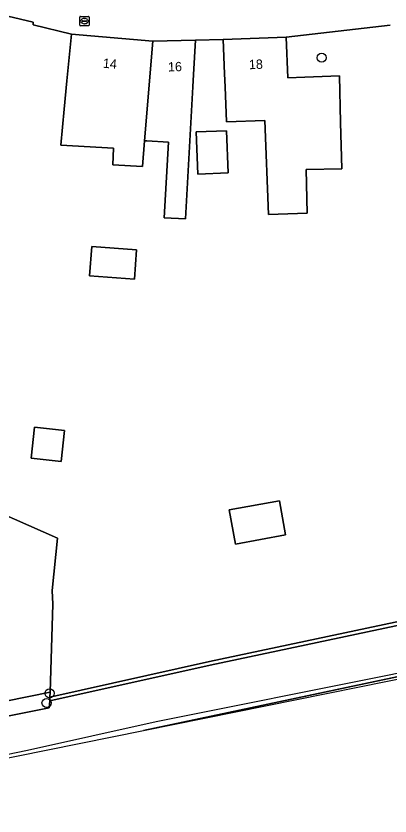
# Model space of a CAD drawing. Extents: x 162879 to 165540, y 384011 to 385181.
# Drawn here: x 164147.3 to 164187.3, y 384200.4 to 384285.9 of the extents above; entities that cross this region are included whole.
import ezdxf

# ---------------------------------------------------------------- set-up
doc = ezdxf.new("R2010")
doc.units = 0
for name, color, linetype in [('IMGEO_Boom', 7, 'Continuous'), ('IMGEO_Brandkraan', 7, 'Continuous'), ('IMGEO_Erf', 7, 'Continuous'), ('IMGEO_Geluidsscherm', 7, 'Continuous'), ('IMGEO_Groenvoorziening', 7, 'Continuous'), ('IMGEO_Haag', 7, 'Continuous'), ('IMGEO_Hek', 7, 'Continuous'), ('IMGEO_Pand', 7, 'Continuous'), ('IMGEO_Pand_nummerreeks', 7, 'Continuous'), ('IMGEO_Spoorbaan_halfverhard', 7, 'Continuous'), ('IMGEO_Voetpad_open', 7, 'Continuous')]:
    doc.layers.add(name, color=color, linetype=linetype)

msp = doc.modelspace()

# ---------------------------------------------------------------- linework, layer by layer
at = {"layer": 'IMGEO_Boom'}
for centre in [(164179.988, 384281.454), (164150.92, 384213.53), (164150.6, 384212.5)]:
    msp.add_circle(centre, 0.489, dxfattribs=at)
at = {"layer": 'IMGEO_Brandkraan'}
for p, q in [((164154.138, 384284.948), (164154.138, 384285.8)), ((164154.213, 384285.874), (164155.065, 384285.874)), ((164154.626, 384285.654), (164154.651, 384285.654)), ((164155.139, 384285.8), (164155.139, 384284.948)), ((164155.065, 384284.874), (164154.213, 384284.874)), ((164154.397, 384285.368), (164154.397, 384285.38)), ((164154.835, 384285.331), (164154.437, 384285.331)), ((164154.44, 384285.417), (164154.838, 384285.417)), ((164154.649, 384285.094), (164154.624, 384285.094)), ((164154.881, 384285.38), (164154.881, 384285.368))]:
    msp.add_line(p, q, dxfattribs=at)
for points in [[(164154.138, 384284.948), (164154.138, 384285.8)], [(164154.213, 384285.874), (164155.065, 384285.874)], [(164155.139, 384285.8), (164155.139, 384284.948)], [(164155.065, 384284.874), (164154.213, 384284.874)]]:
    msp.add_lwpolyline(points, dxfattribs=at)
for centre, radius, start, end in [((164154.215, 384285.798), 0.0765, 91.55205, 178.44795), ((164154.215, 384285.798), 0.0765, 91.55205, 178.44795), ((164155.063, 384285.798), 0.0765, 1.55205, 88.44795), ((164155.063, 384285.798), 0.0765, 1.55205, 88.44795), ((164154.215, 384284.95), 0.0765, 181.55205, 268.44795), ((164154.215, 384284.95), 0.0765, 181.55205, 268.44795), ((164154.437, 384285.377), 0.0403, 85.87752, 175.75265), ((164154.434, 384285.367), 0.0366, 178.93798, 274.71019), ((164154.838, 384285.374), 0.043, 264.86636, 352.45326), ((164154.842, 384285.379), 0.0386, 1.73085, 96.63898), ((164155.063, 384284.95), 0.0765, 271.55205, 358.44795), ((164155.063, 384284.95), 0.0765, 271.55205, 358.44795)]:
    msp.add_arc(centre, radius, start, end, dxfattribs=at)
for centre, major_axis, ratio, start_param, end_param in [((164154.625, 384285.374), (-0.387, 0.002), 0.722429, 4.712389, 7.853982), ((164154.65, 384285.374), (-0.39, 0.002), 0.717154, 1.570796, 4.712389)]:
    msp.add_ellipse(centre, major_axis=major_axis, ratio=ratio, start_param=start_param, end_param=end_param, dxfattribs=at)
at = {"layer": 'IMGEO_Erf'}
for points in [[(164173.914, 384274.75), (164169.811, 384274.59), (164169.664, 384278.359), (164169.61, 384279.741), (164169.468, 384283.398), (164166.504, 384283.339), (164166.298, 384279.675), (164166.223, 384278.347), (164165.426, 384264.226), (164163.171, 384264.353), (164163.627, 384272.436), (164161.299, 384272.567), (164161.07, 384272.58), (164160.842, 384269.829), (164157.662, 384270.009), (164157.762, 384271.779), (164152.132, 384272.097), (164152.493, 384275.948), (164152.778, 384278.992), (164153.245, 384283.977), (164149.156, 384284.983), (164149.177, 384285.243), (164142.516, 384286.842)], [(164187.298, 384284.935), (164176.205, 384283.661), (164176.374, 384279.318), (164178.17, 384279.386), (164181.89, 384279.53), (164182.013, 384274.532), (164182.134, 384269.584), (164178.334, 384269.518), (164178.421, 384264.845), (164174.305, 384264.685), (164173.914, 384274.75)], [(164119.232, 384218.739), (164119.494, 384217.882), (164120.377, 384214.994), (164125.009, 384215.972), (164123.893, 384221.264), (164129.543, 384222.456), (164130.659, 384217.163), (164140.361, 384219.292), (164141.982, 384221.417), (164142.844, 384233.524), (164144.063, 384233.478), (164151.782, 384230.115), (164151.207, 384224.522), (164151.264, 384223.068), (164150.97, 384213.664), (164150.953, 384213.129), (164167.995, 384216.913), (164195.064, 384222.679)]]:
    msp.add_lwpolyline(points, dxfattribs=at)
for points in [[(164166.758, 384269.018), (164166.576, 384273.519), (164169.826, 384273.645), (164170.007, 384269.144)], [(164159.975, 384257.775), (164155.182, 384258.147), (164155.426, 384261.286), (164160.219, 384260.914)], [(164152.173, 384238.313), (164148.948, 384238.658), (164149.302, 384241.96), (164152.527, 384241.614)], [(164175.462, 384234.101), (164176.125, 384230.457), (164170.775, 384229.484), (164170.112, 384233.128)]]:
    msp.add_lwpolyline(points, close=True, dxfattribs=at)
at = {"layer": 'IMGEO_Geluidsscherm'}
msp.add_lwpolyline([(164249.574, 384228.544), (164187.192, 384215.485), (164162.302, 384210.469), (164148.545, 384207.416), (164111.054, 384199.697), (164098.433, 384197.191), (164085.381, 384194.319), (164046.457, 384186.201), (164032.718, 384183.532), (164006.753, 384177.923), (163992.535, 384174.933), (163980.798, 384172.554), (163968.077, 384170.103), (163956.144, 384167.447), (163943.692, 384164.81), (163915.585, 384159)], dxfattribs=at)
at = {"layer": 'IMGEO_Groenvoorziening'}
for points in [[(164160.958, 384209.557), (164249.738, 384228.363), (164257.439, 384229.994), (164258.307, 384234.301), (164257.821, 384235.374), (164247.659, 384233.092), (164206.397, 384224.477), (164195.144, 384222.287), (164168.08, 384216.522), (164150.94, 384212.716), (164150.871, 384211.974), (164045.253, 384190.792), (164000, 384181.465), (163991.655, 384179.863), (163957.137, 384215.862)], [(163910.141, 384165.293), (163907.388, 384161.891), (163904.144, 384157.751), (163904.294, 384156.793), (163905.524, 384156.297), (163907.829, 384156.853), (163915.94, 384158.516), (163963.608, 384168.288), (164030.584, 384182.247), (164064.865, 384189.352), (164113.541, 384199.968), (164160.958, 384209.557)]]:
    msp.add_lwpolyline(points, dxfattribs=at)
for points in [[(164257.821, 384235.374), (164257.652, 384235.746), (164247.574, 384233.483), (164206.318, 384224.869), (164195.064, 384222.679), (164167.995, 384216.913), (164150.953, 384213.129), (164150.94, 384212.716), (164168.08, 384216.522), (164195.144, 384222.287), (164206.397, 384224.477), (164247.659, 384233.092)], [(164151.264, 384223.068), (164151.207, 384224.522), (164151.782, 384230.115), (164144.063, 384233.478), (164143.197, 384222.298), (164142.818, 384218.333), (164141.152, 384217.855), (164120.789, 384213.646), (164115.149, 384212.48), (164021.738, 384193.17), (164000, 384188.678), (163994.239, 384187.487), (163984.24, 384197.653), (163961.899, 384220.601), (163959.515, 384218.234), (163957.137, 384215.862), (163991.655, 384179.863), (163992.185, 384181.427), (164150.97, 384213.664)], [(164150.871, 384211.974), (164150.94, 384212.716), (164150.953, 384213.129), (164150.97, 384213.664), (163992.185, 384181.427), (163991.655, 384179.863), (164000, 384181.465), (164045.253, 384190.792)]]:
    msp.add_lwpolyline(points, close=True, dxfattribs=at)
at = {"layer": 'IMGEO_Haag'}
msp.add_lwpolyline([(164257.652, 384235.746), (164247.574, 384233.483), (164206.318, 384224.869), (164195.064, 384222.679), (164167.995, 384216.913), (164150.953, 384213.129), (164150.94, 384212.716), (164168.08, 384216.522), (164195.144, 384222.287), (164206.397, 384224.477), (164247.659, 384233.092), (164257.821, 384235.374)], close=True, dxfattribs=at)
at = {"layer": 'IMGEO_Hek'}
for points in [[(164257.439, 384229.994), (164160.968, 384209.559)], [(164000, 384181.465), (164045.253, 384190.792), (164150.871, 384211.974), (164150.94, 384212.716)]]:
    msp.add_lwpolyline(points, dxfattribs=at)
at = {"layer": 'IMGEO_Pand'}
for points in [[(164161.95, 384283.216), (164153.245, 384283.977), (164152.778, 384278.992), (164152.493, 384275.948), (164152.132, 384272.097), (164157.762, 384271.779), (164157.662, 384270.009), (164160.842, 384269.829), (164161.07, 384272.58)], [(164166.223, 384278.347), (164166.298, 384279.675), (164166.504, 384283.339), (164161.95, 384283.216), (164161.07, 384272.58), (164161.299, 384272.567), (164163.627, 384272.436), (164163.171, 384264.353), (164165.426, 384264.226)], [(164169.61, 384279.741), (164169.664, 384278.359), (164169.811, 384274.59), (164173.914, 384274.75), (164174.305, 384264.685), (164178.421, 384264.845), (164178.334, 384269.518), (164182.134, 384269.584), (164182.013, 384274.532), (164181.89, 384279.53), (164178.17, 384279.386), (164176.374, 384279.318), (164176.205, 384283.661), (164169.468, 384283.398)], [(164166.576, 384273.519), (164166.758, 384269.018), (164170.007, 384269.144), (164169.826, 384273.645)], [(164160.219, 384260.914), (164155.426, 384261.286), (164155.182, 384258.147), (164159.975, 384257.775)], [(164148.948, 384238.658), (164152.173, 384238.313), (164152.527, 384241.614), (164149.302, 384241.96)], [(164170.775, 384229.484), (164176.125, 384230.457), (164175.462, 384234.101), (164170.112, 384233.128)]]:
    msp.add_lwpolyline(points, close=True, dxfattribs=at)
at = {"layer": 'IMGEO_Spoorbaan_halfverhard'}
msp.add_lwpolyline([(164258.175, 384227.079), (164258.136, 384227.247), (164258.219, 384227.264), (164258.189, 384227.901), (164257.439, 384229.994), (164249.738, 384228.363), (164160.958, 384209.557), (164232.616, 384224.049), (164249.741, 384227.512)], close=True, dxfattribs=at)
at = {"layer": 'IMGEO_Voetpad_open'}
msp.add_lwpolyline([(164078.147, 384322.503), (164083.036, 384322.59), (164083.04, 384322.468), (164084.648, 384321.684), (164090.137, 384319.006), (164091.086, 384318.571), (164100.864, 384310.637), (164106.917, 384305.666), (164112.317, 384301.335), (164115.492, 384298.721), (164118.693, 384296.955), (164126.3, 384292.851), (164133.482, 384289.712), (164136.785, 384288.527), (164142.516, 384286.842), (164149.177, 384285.243), (164149.156, 384284.983), (164153.245, 384283.977), (164161.95, 384283.216), (164166.504, 384283.339), (164169.468, 384283.398), (164176.205, 384283.661), (164187.298, 384284.935)], dxfattribs=at)

# ---------------------------------------------------------------- texts
at = {"layer": 'IMGEO_Pand_nummerreeks'}
for s, rotation, p in [('14', 355.00381, (164156.582, 384280.392)), ('18', 2.23559, (164172.233, 384280.224)), ('16', 1.55845, (164163.585, 384279.979))]:
    msp.add_text(s, height=1, rotation=rotation, dxfattribs=at).set_placement(p)

doc.saveas('drawing.dxf')
